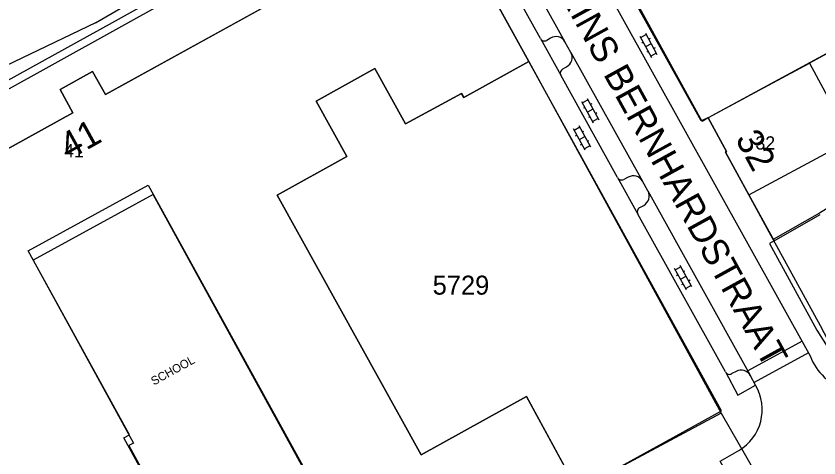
# Model space of a CAD drawing. Extents: x 148816 to 151297, y 399515 to 402500.
# Drawn here: x 150254.9 to 150330.8, y 400072.2 to 400114.1 of the extents above; entities that cross this region are included whole.
import ezdxf

# ---------------------------------------------------------------- set-up
doc = ezdxf.new("R2010")
doc.units = 0
for name, color, linetype in [('B01 Hoofdgebouw  [D] Norm', 7, 'Continuous'), ('B01 Hoofdgebouw  [T] Norm', 7, 'Continuous'), ('B01 hoofgebouw', 7, 'Continuous'), ('G01 perceelsgrens', 7, 'Continuous'), ('S02 Open verharding  Norm', 7, 'Continuous'), ('T04 Haag heg  [D] Gem', 7, 'Continuous'), ('V00 Kant verharding algemeen  [T] Norm', 7, 'Continuous'), ('V00 Kant verharding algemeen secundair  [T] Gem', 7, 'Continuous'), ('Z01 perceelnummer', 7, 'Continuous'), ('Z02 huisnummer', 7, 'Continuous'), ('Z02 Huisnummer  [Tekst] Norm', 7, 'Continuous'), ('Z06 straatnaam', 7, 'Continuous'), ('Z09 Functieaanduiding  [Tekst] Norm', 7, 'Continuous')]:
    doc.layers.add(name, color=color, linetype=linetype)

msp = doc.modelspace()

# ---------------------------------------------------------------- linework, layer by layer
at = {"layer": 'B01 Hoofdgebouw  [D] Norm'}
for p, q in [((150334.107, 400111.895), (150324.757, 400106.825)), ((150256.029, 400091.827), (150267.379, 400098.065)), ((150267.379, 400098.065), (150282.524, 400070.51)), ((150265.59, 400074.431), (150256.029, 400091.827)), ((150265.053, 400074.136), (150265.59, 400074.431)), ((150269.66, 400065.75), (150265.053, 400074.136))]:
    msp.add_line(p, q, dxfattribs=at)
at = {"layer": 'B01 Hoofdgebouw  [T] Norm'}
for p, q in [((150294.66, 400125.6), (150303.39, 400109.76)), ((150263.32, 400106.62), (150289.15, 400120.89)), ((150303.39, 400109.76), (150297.22, 400106.34)), ((150259.04, 400107.1), (150262.11, 400108.8)), ((150262.11, 400108.8), (150263.32, 400106.62)), ((150288.8, 400109.09), (150283.25, 400106)), ((150291.71, 400103.85), (150288.8, 400109.09)), ((150260.24, 400104.91), (150259.04, 400107.1)), ((150297, 400106.74), (150291.71, 400103.85)), ((150297.22, 400106.34), (150297, 400106.74)), ((150324.76, 400106.82), (150320.36, 400104.44)), ((150283.25, 400106), (150286.16, 400100.77)), ((150243.27, 400095.53), (150260.24, 400104.91)), ((150320.36, 400104.44), (150322.09, 400101.25)), ((150322.09, 400101.25), (150322, 400101.18)), ((150322, 400101.18), (150324.2, 400097.13)), ((150324.2, 400097.13), (150332.3, 400101.5)), ((150286.16, 400100.77), (150279.56, 400097.1)), ((150279.56, 400097.1), (150293.21, 400072.53)), ((150293.21, 400072.53), (150303.16, 400078.04)), ((150303.16, 400078.04), (150308, 400069.2))]:
    msp.add_line(p, q, dxfattribs=at)
at = {"layer": 'B01 hoofgebouw'}
for points in [[(150303.16, 400078.04), (150293.21, 400072.53), (150279.56, 400097.1), (150286.16, 400100.77), (150283.25, 400106), (150288.8, 400109.09), (150291.71, 400103.85), (150297, 400106.74), (150297.22, 400106.34), (150303.39, 400109.76), (150294.66, 400125.6)], [(150289.15, 400120.89), (150263.32, 400106.62), (150262.11, 400108.8), (150259.04, 400107.1), (150260.24, 400104.91), (150243.27, 400095.53), (150252.93, 400077.81), (150249.97, 400076.2), (150255.57, 400066.24), (150258.57, 400067.85), (150262.61, 400060.55), (150262.44, 400060.45), (150266.01, 400053.95), (150266.2, 400054.05), (150269.6, 400047.96), (150308, 400069.2), (150303.16, 400078.04)], [(150324.76, 400106.82), (150329.921, 400109.611), (150332.264, 400105.291), (150335.356, 400106.968), (150336.949, 400104.03), (150332.3, 400101.5)], [(150324.76, 400106.82), (150320.36, 400104.44), (150322.09, 400101.25), (150322, 400101.18), (150324.2, 400097.13), (150332.3, 400101.5), (150332.26, 400101.6), (150333.78, 400102.41)], [(150282.935, 400069.634), (150267.85, 400097.175), (150256.483, 400090.949), (150265.966, 400073.638), (150265.532, 400073.4), (150270.215, 400064.85), (150270.601, 400065.062), (150271.521, 400063.382), (150282.935, 400069.634)]]:
    msp.add_lwpolyline(points, dxfattribs=at)
at = {"layer": 'G01 perceelsgrens'}
for points in [[(150320.36, 400104.44), (150319.779, 400104.085), (150312.643, 400117.069), (150304.346, 400132.022), (150304.387, 400132.956), (150304.521, 400133.838), (150304.591, 400134.513), (150304.831, 400135.327)], [(150240.49, 400100.477), (150263.985, 400113.457), (150282.922, 400123.971), (150292.533, 400129.227)], [(150292.533, 400129.227), (150293.011, 400128.353), (150294.66, 400125.6), (150303.39, 400109.76), (150321.59, 400076.47)], [(150339.629, 400114.901), (150329.921, 400109.611), (150320.36, 400104.44)], [(150348.472, 400106.256), (150330.881, 400095.388), (150326.506, 400092.906)], [(150326.506, 400092.906), (150324.2, 400097.13), (150322, 400101.18), (150322.09, 400101.25), (150320.36, 400104.44)], [(150332.336, 400082.159), (150330.967, 400084.728), (150326.506, 400092.906)], [(150321.59, 400076.47), (150308, 400069.2), (150269.6, 400047.96), (150247.733, 400035.669)], [(150321.59, 400076.47), (150326.42, 400068.02)]]:
    msp.add_lwpolyline(points, dxfattribs=at)
at = {"layer": 'S02 Open verharding  Norm'}
for p, q in [((150313.889, 400112.151), (150314.978, 400110.125)), ((150313.96, 400112.019), (150314.489, 400112.303)), ((150314.418, 400112.435), (150315.507, 400110.409)), ((150314.858, 400111.933), (150314.726, 400111.862)), ((150314.197, 400111.578), (150314.065, 400111.507)), ((150314.962, 400111.422), (150314.434, 400111.138)), ((150315.331, 400111.053), (150315.199, 400110.982)), ((150314.67, 400110.698), (150314.538, 400110.627)), ((150314.907, 400110.257), (150315.436, 400110.541)), ((150308.363, 400105.971), (150309.471, 400103.956)), ((150308.435, 400105.84), (150308.961, 400106.129)), ((150308.889, 400106.26), (150309.997, 400104.245)), ((150309.333, 400105.763), (150309.202, 400105.691)), ((150308.676, 400105.402), (150308.545, 400105.329)), ((150309.443, 400105.253), (150308.917, 400104.963)), ((150309.815, 400104.887), (150309.684, 400104.814)), ((150309.158, 400104.525), (150309.027, 400104.453)), ((150309.399, 400104.087), (150309.925, 400104.376)), ((150308.716, 400101.358), (150307.604, 400103.372)), ((150308.202, 400103.53), (150307.677, 400103.24)), ((150309.242, 400101.648), (150308.13, 400103.662)), ((150307.787, 400102.73), (150307.919, 400102.803)), ((150308.16, 400102.365), (150308.686, 400102.655)), ((150308.444, 400103.093), (150308.575, 400103.165)), ((150308.271, 400101.855), (150308.402, 400101.927)), ((150308.927, 400102.217), (150309.059, 400102.29)), ((150309.169, 400101.78), (150308.644, 400101.49)), ((150318.819, 400088.441), (150317.701, 400090.451)), ((150318.295, 400088.149), (150317.177, 400090.159)), ((150317.774, 400090.32), (150317.25, 400090.028)), ((150318.017, 400089.883), (150318.148, 400089.956)), ((150317.362, 400089.518), (150317.493, 400089.591)), ((150317.736, 400089.154), (150318.26, 400089.446)), ((150318.503, 400089.009), (150318.634, 400089.082)), ((150317.848, 400088.644), (150317.979, 400088.717)), ((150318.746, 400088.572), (150318.222, 400088.28))]:
    msp.add_line(p, q, dxfattribs=at)
at = {"layer": 'T04 Haag heg  [D] Gem'}
msp.add_line((150326.6, 400092.77), (150330.94, 400095.29), dxfattribs=at)
at = {"layer": 'V00 Kant verharding algemeen  [T] Norm'}
for p, q in [((150319.7, 400104.14), (150304.459, 400131.451)), ((150262.396, 400113.417), (150288.738, 400128.888)), ((150297.183, 400128.953), (150306.8, 400111.627)), ((150218.97, 400087.67), (150285.82, 400124.72)), ((150262.396, 400113.417), (150242.999, 400104.125)), ((150307.364, 400110.617), (150314.141, 400098.419)), ((150321.62, 400076.71), (150303.39, 400109.76)), ((150320.36, 400104.44), (150319.7, 400104.14)), ((150314.656, 400097.501), (150324.311, 400080.081)), ((150324.2, 400097.13), (150326.6, 400092.77)), ((150326.6, 400092.77), (150326.14, 400092.52)), ((150326.14, 400092.52), (150330.63, 400084.34)), ((150330.63, 400084.34), (150331.62, 400082.78)), ((150308, 400069.2), (150321.62, 400076.71))]:
    msp.add_line(p, q, dxfattribs=at)
for points in [[(150303.045, 400130.43), (150330.028, 400081.851)], [(150304.471, 400111.934), (150296.184, 400126.824)], [(150304.471, 400111.934), (150306.396, 400108.451)], [(150305.445, 400111.966), (150305.079, 400111.753)], [(150307.364, 400110.617), (150306.8, 400111.627)], [(150306.599, 400109.059), (150306.952, 400109.263)], [(150311.77, 400098.792), (150306.396, 400108.451)], [(150311.77, 400098.792), (150313.694, 400095.321)], [(150312.769, 400098.807), (150312.371, 400098.593)], [(150314.656, 400097.501), (150314.141, 400098.419)], [(150313.868, 400095.93), (150314.247, 400096.142)], [(150321.981, 400080.384), (150313.694, 400095.321)], [(150321.981, 400080.384), (150323.145, 400078.193), (150324.824, 400079.13)], [(150323.004, 400080.426), (150322.593, 400080.217)], [(150324.83, 400079.12), (150324.354, 400080.003)], [(150322.937, 400069.303), (150321.476, 400071.941), (150323.244, 400072.929)]]:
    msp.add_lwpolyline(points, dxfattribs=at)
for centre, radius, start, end in [((150304.864, 400112.143), 0.445, 207.96138, 298.88236), ((150305.964, 400111.161), 0.957, 29.10129, 122.80633), ((150306.504, 400110.139), 0.984, 297.06789, 29.08382), ((150306.818, 400108.648), 0.466, 118.05523, 205.01834), ((150312.164, 400098.974), 0.434, 204.77853, 298.58053), ((150313.261, 400097.925), 1.009, 29.27996, 119.13836), ((150313.757, 400097.03), 1.015, 298.86939, 27.63159), ((150314.104, 400095.533), 0.462, 120.7802, 207.32901), ((150334.541, 400083.44), 4.784, 199.3923, 313.41132), ((150322.361, 400080.571), 0.423, 206.18856, 303.28536), ((150323.476, 400079.567), 0.98, 26.38921, 118.81577), ((150320.938, 400076.818), 4.522, 300.66608, 30.59607)]:
    msp.add_arc(centre, radius, start, end, dxfattribs=at)
at = {"layer": 'V00 Kant verharding algemeen secundair  [T] Gem'}
for points in [[(150329.227, 400083.292), (150324.098, 400080.465)], [(150329.84, 400082.189), (150324.695, 400079.37)]]:
    msp.add_lwpolyline(points, dxfattribs=at)

# ---------------------------------------------------------------- texts
at = {"layer": 'Z01 perceelnummer'}
msp.add_text('5729', height=1.8, dxfattribs=at).set_placement((150294.285, 400087.692))
at = {"layer": 'Z02 huisnummer'}
for s, rotation, p in [('41', 28.94886, (150259.884, 400100.428)), ('32', 298.48701, (150322.868, 400102.439))]:
    msp.add_text(s, height=2.5, rotation=rotation, dxfattribs=at).set_placement(p)
at = {"layer": 'Z02 Huisnummer  [Tekst] Norm'}
for s, p in [('32', (150324.825, 400101.426)), ('41', (150259.42, 400100.685))]:
    msp.add_text(s, height=1.25, dxfattribs=at).set_placement(p)
at = {"layer": 'Z06 straatnaam'}
msp.add_text('PRINS BERNHARDSTRAAT', height=2.5, rotation=298.82084, dxfattribs=at).set_placement((150305.014, 400118.335))
at = {"layer": 'Z09 Functieaanduiding  [Tekst] Norm'}
msp.add_text('SCHOOL', height=0.8, rotation=28.8256, dxfattribs=at).set_placement((150267.91, 400079.085))

doc.saveas('drawing.dxf')
